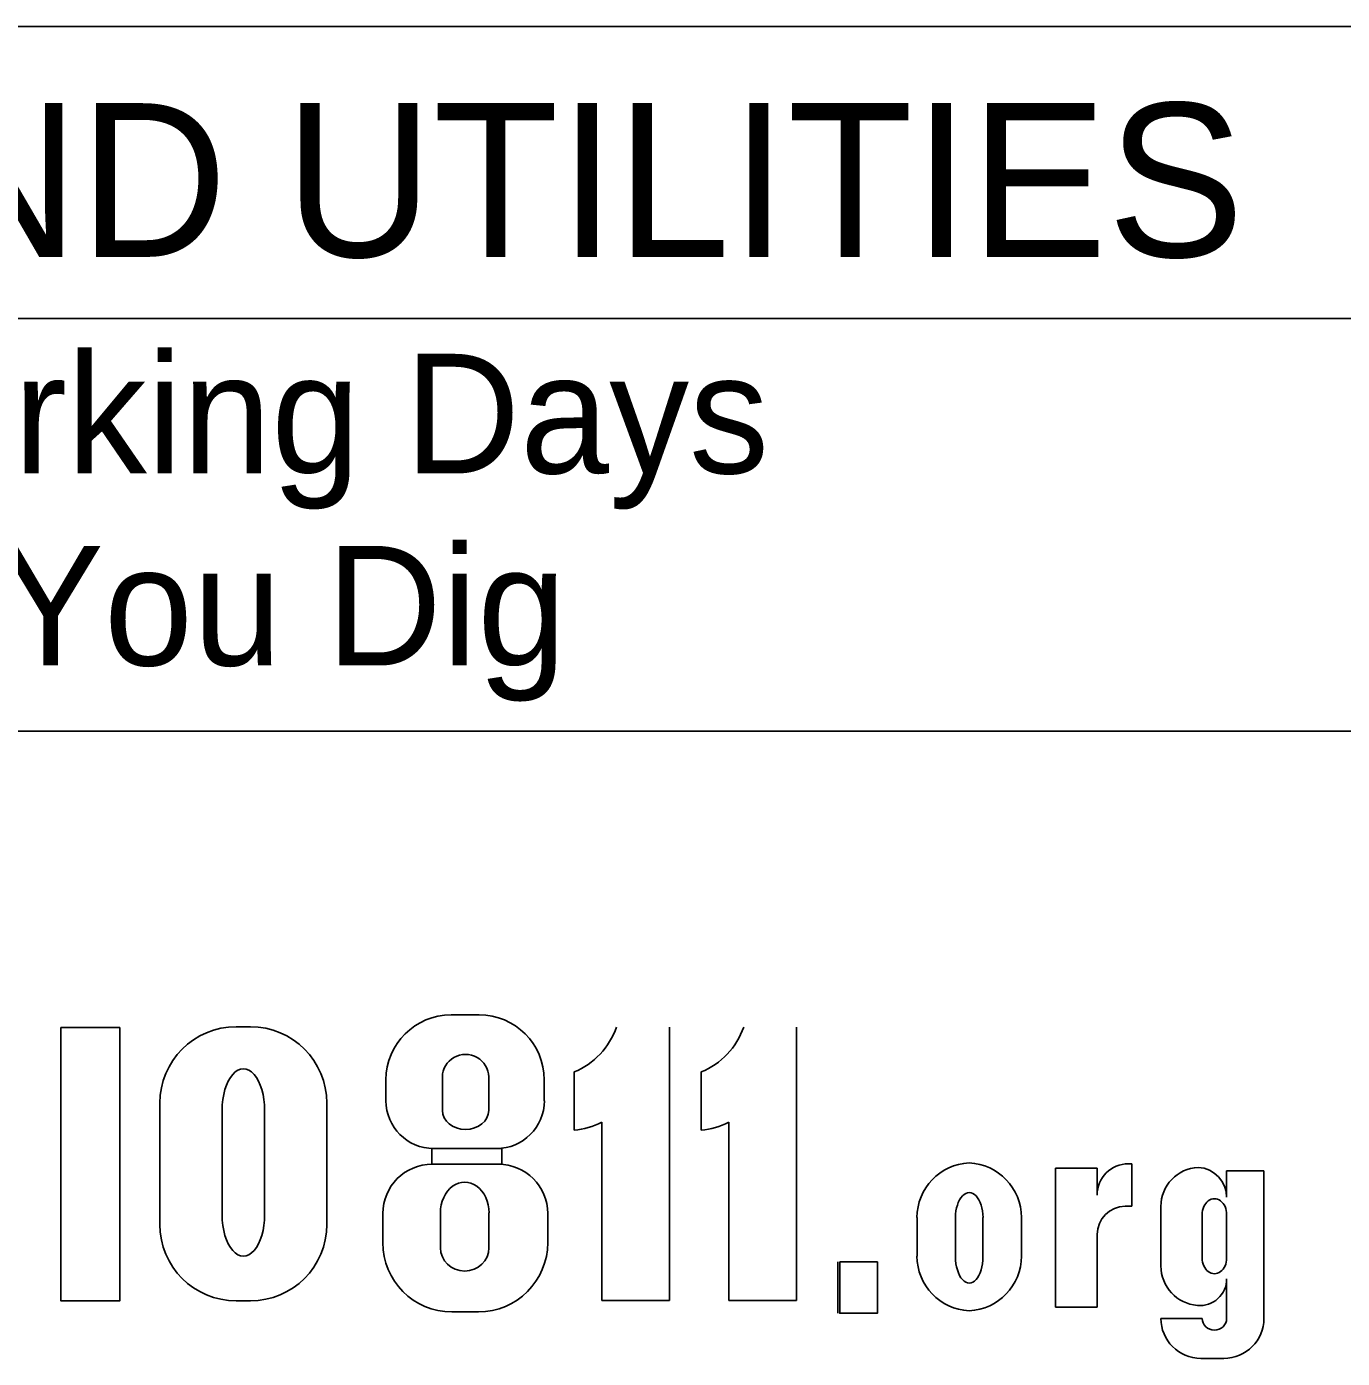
# Model space of a CAD drawing. Extents: x -8.8 to 41.4, y 0 to 34.6.
# Drawn here: x 22.988 to 24.528, y 7.32 to 8.88 of the extents above; entities that cross this region are included whole.
import ezdxf

# ---------------------------------------------------------------- set-up
doc = ezdxf.new("R2010")
doc.units = 0
doc.layers.add('SH_Border', color=7, linetype='Continuous')
doc.layers.add('SH_Data', color=7, linetype='Continuous')

msp = doc.modelspace()

# ---------------------------------------------------------------- linework, layer by layer
at = {"layer": 'SH_Border'}
for p, q in [((25.4196, 8.8799), (21.1696, 8.8799)), ((21.1696, 8.5383), (25.4196, 8.5383)), ((21.1696, 8.055), (25.4196, 8.055))]:
    msp.add_line(p, q, dxfattribs=at)
at = {"layer": 'SH_Data'}
for p, q in [((23.4852, 7.7227), (23.5179, 7.7227)), ((23.2337, 7.7087), (23.2502, 7.7087)), ((23.7408, 7.7083), (23.7408, 7.3883)), ((23.8896, 7.7083), (23.8896, 7.3883)), ((23.4089, 7.6221), (23.4089, 7.6464)), ((23.4751, 7.6107), (23.4751, 7.65)), ((23.5292, 7.65), (23.5292, 7.6107)), ((23.5942, 7.6464), (23.5942, 7.6221)), ((23.6292, 7.5876), (23.6292, 7.6558)), ((23.778, 7.5876), (23.778, 7.6558)), ((23.1442, 7.4773), (23.1442, 7.6193)), ((23.2171, 7.4886), (23.2171, 7.611)), ((23.2669, 7.611), (23.2669, 7.4886)), ((23.3397, 7.6193), (23.3397, 7.4773)), ((23.6615, 7.3883), (23.6615, 7.5969)), ((23.8103, 7.3883), (23.8103, 7.5969)), ((23.5383, 7.5661), (23.4649, 7.5661)), ((24.2821, 7.5484), (24.2781, 7.5484)), ((24.2821, 7.4985), (24.2821, 7.5484)), ((23.4631, 7.5478), (23.5404, 7.5478)), ((24.2414, 7.5432), (24.1926, 7.5432)), ((24.1926, 7.5432), (24.1926, 7.3802)), ((24.2414, 7.5116), (24.2414, 7.5432)), ((24.393, 7.509), (24.393, 7.5401)), ((24.393, 7.5401), (24.4365, 7.5401)), ((24.4365, 7.5401), (24.4365, 7.3672)), ((23.4052, 7.4559), (23.4052, 7.4899)), ((23.4727, 7.4499), (23.4727, 7.4909)), ((23.5295, 7.4909), (23.5295, 7.4499)), ((23.5983, 7.4899), (23.5983, 7.4559)), ((24.2744, 7.4985), (24.2821, 7.4985)), ((24.316, 7.4286), (24.316, 7.4982)), ((24.3644, 7.4379), (24.3644, 7.4889)), ((24.393, 7.4889), (24.393, 7.4379)), ((24.0306, 7.4401), (24.0306, 7.4854)), ((24.0756, 7.4393), (24.0756, 7.4854)), ((24.1077, 7.4854), (24.1077, 7.4393)), ((24.1527, 7.4854), (24.1527, 7.4401)), ((24.2414, 7.3802), (24.2414, 7.4655)), ((23.9377, 7.4333), (23.9377, 7.3733)), ((24.393, 7.3672), (24.393, 7.4135)), ((23.2502, 7.3878), (23.2337, 7.3878)), ((23.7408, 7.3883), (23.6615, 7.3883)), ((23.8896, 7.3883), (23.8103, 7.3883)), ((24.1926, 7.3802), (24.2414, 7.3802)), ((23.5173, 7.375), (23.4861, 7.375)), ((24.316, 7.3672), (24.3644, 7.3672)), ((24.3898, 7.3204), (24.3628, 7.3204))]:
    msp.add_line(p, q, dxfattribs=at)
for points in [[(23.0285, 7.7077), (23.0973, 7.7077), (23.0973, 7.3877), (23.0285, 7.3877)], [(23.4627, 7.5662), (23.5444, 7.5662), (23.5444, 7.5477), (23.4627, 7.5477)], [(23.9401, 7.4333), (23.9842, 7.4333), (23.9842, 7.3733), (23.9401, 7.3733)]]:
    msp.add_lwpolyline(points, close=True, dxfattribs=at)
for centre, radius, start, end in [((23.4852, 7.6464), 0.0763, 90, 180), ((23.5179, 7.6464), 0.0763, 0, 90), ((23.2337, 7.6193), 0.0895, 90, 180), ((23.2502, 7.6193), 0.0895, 0, 90), ((23.5952, 7.7375), 0.0885, 292.5572, 340.7355), ((23.7441, 7.7375), 0.0885, 292.5572, 340.7355), ((23.4649, 7.6221), 0.056, 180, 270), ((23.5383, 7.6221), 0.056, 270, 0), ((23.6212, 7.6757), 0.0885, 275.1733, 297.0931), ((23.77, 7.6757), 0.0885, 275.1733, 297.0931), ((24.0945, 7.4854), 0.064, 92.5886, 180), ((24.0888, 7.4854), 0.064, 0, 87.4114), ((24.2781, 7.5116), 0.0367, 90, 180), ((23.4631, 7.4899), 0.0579, 90, 180), ((23.5404, 7.4899), 0.0579, 0, 90), ((24.3619, 7.4982), 0.0459, 92.6865, 180), ((24.3579, 7.509), 0.0351, 0, 86.9262), ((24.2744, 7.4655), 0.033, 90, 180), ((23.2337, 7.4773), 0.0895, 180, 270), ((23.2502, 7.4773), 0.0895, 270, 0), ((23.4861, 7.4559), 0.081, 180, 270), ((23.5173, 7.4559), 0.081, 270, 0), ((24.0945, 7.4401), 0.064, 180, 267.4114), ((24.0888, 7.4401), 0.064, 272.5886, 0), ((24.3623, 7.4286), 0.0463, 180, 265.7132), ((24.3617, 7.4135), 0.0313, 264.7825, 0), ((24.3628, 7.3672), 0.0468, 180, 270), ((24.3898, 7.3672), 0.0468, 270, 0)]:
    msp.add_arc(centre, radius, start, end, dxfattribs=at)
for centre, major_axis, ratio, start_param, end_param in [((23.5021, 7.65), (0.0271, 0), 0.969373, 0, 3.141593), ((23.242, 7.611), (0, 0.0484), 0.514403, 4.712389, 7.853982), ((23.5021, 7.6107), (0.0271, 0), 0.818453, 3.141593, 6.283185), ((23.5011, 7.4909), (0, 0.0358), 0.794529, 4.712389, 7.853982), ((24.0917, 7.4854), (0, 0.0291), 0.553236, 4.712389, 7.853982), ((24.3787, 7.4889), (0, 0.0184), 0.777179, 4.712389, 7.853982), ((23.242, 7.4886), (0, 0.0484), 0.514403, 1.570796, 4.712389), ((23.5011, 7.4499), (0.0284, 0), 0.959837, 3.141593, 6.283185), ((24.0917, 7.4393), (0, 0.0308), 0.522014, 1.570796, 4.712389), ((24.3787, 7.4379), (0, 0.0184), 0.777179, 1.570796, 4.712389), ((24.3787, 7.3672), (0.0143, 0), 0.959012, 3.141593, 6.283185)]:
    msp.add_ellipse(centre, major_axis=major_axis, ratio=ratio, start_param=start_param, end_param=end_param, dxfattribs=at)

# ---------------------------------------------------------------- texts
for s, height, p in [('UNDERGROUND UTILITIES', 0.18, (21.2978, 8.6103)), ('Contact Two Working Days', 0.14, (21.5893, 8.3568)), ('Before You Dig', 0.14, (22.3504, 8.1318))]:
    msp.add_text(s, height=height, dxfattribs=at).set_placement(p)

doc.saveas('drawing.dxf')
